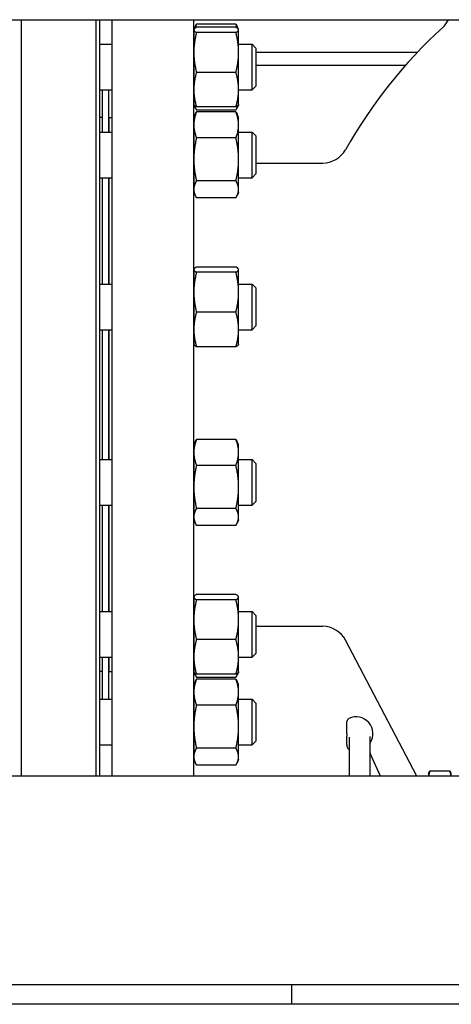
# Model space of a CAD drawing. Header units: inches. Extents: x 5 to 1128, y -85 to 748.
# Tile 592 of 656: x 925 to 933, y 333 to 352. Entities that reach past the tile are written whole.
import ezdxf

# ---------------------------------------------------------------- set-up
doc = ezdxf.new("R2010")
doc.units = ezdxf.units.IN
doc.header["$LTSCALE"] = 32
doc.header["$MEASUREMENT"] = 0
doc.layers.add('Visible (ANSI)', color=7, linetype='Continuous', lineweight=30)

msp = doc.modelspace()

# ---------------------------------------------------------------- linework, layer by layer
at = {"layer": 'Visible (ANSI)'}
for p, q in [((914.05578, 352.10867), (948.55578, 352.10867)), ((924.87328, 352.10867), (924.87328, 337.60867)), ((926.30828, 337.60867), (926.30828, 352.10867)), ((926.37078, 352.10867), (926.37078, 337.60867)), ((926.61578, 337.60867), (926.61578, 352.10867)), ((928.17578, 352.10867), (928.17578, 337.60867)), ((928.98792, 352.0238), (928.23265, 352.0238)), ((928.18078, 351.91869), (928.18327, 351.92402)), ((928.18078, 351.91869), (928.18078, 351.91339)), ((928.18078, 351.91339), (928.18078, 351.48111)), ((928.18327, 351.92402), (928.20985, 351.98103)), ((928.98792, 351.96368), (928.23265, 351.96368)), ((928.98792, 351.86311), (928.23265, 351.86311)), ((929.0373, 351.92402), (929.01071, 351.98103)), ((929.03978, 351.91869), (929.0373, 351.92402)), ((929.03978, 351.91339), (929.03978, 351.91869)), ((929.03978, 351.48111), (929.03978, 351.91339)), ((926.37078, 351.63719), (926.61578, 351.63719)), ((928.17578, 351.63719), (928.18078, 351.63719)), ((928.18078, 351.48111), (928.18078, 350.76741)), ((929.03978, 351.63719), (929.29787, 351.63719)), ((929.03978, 350.76741), (929.03978, 351.48111)), ((929.29787, 350.76219), (929.29787, 351.63719)), ((929.37078, 351.56427), (929.29787, 351.63719)), ((929.37078, 351.56427), (929.37078, 350.8351)), ((929.37078, 351.48367), (932.46858, 351.48367)), ((928.98792, 351.09912), (928.23265, 351.09912)), ((932.24028, 351.23367), (929.37078, 351.23367)), ((926.37078, 350.76219), (926.61578, 350.76219)), ((926.43078, 349.95486), (926.43078, 350.76219)), ((926.55078, 349.95486), (926.55078, 350.76219)), ((928.17578, 350.76219), (928.18078, 350.76219)), ((928.18078, 350.76741), (928.18078, 350.48069)), ((929.03978, 350.48069), (929.03978, 350.76741)), ((929.03978, 350.76219), (929.29787, 350.76219)), ((929.37078, 350.8351), (929.29787, 350.76219)), ((928.18078, 350.48069), (928.18327, 350.47535)), ((928.18327, 350.47535), (928.20985, 350.41835)), ((928.98792, 350.4357), (928.23265, 350.4357)), ((928.98792, 350.37557), (928.23265, 350.37557)), ((928.98792, 350.34148), (928.23265, 350.34148)), ((929.0373, 350.47535), (929.01071, 350.41835)), ((929.03978, 350.48069), (929.0373, 350.47535)), ((926.43078, 350.23117), (926.37078, 350.23117)), ((926.55578, 349.95486), (926.55578, 350.23117)), ((926.55578, 350.23117), (926.61578, 350.23117)), ((928.18078, 350.23636), (928.20985, 350.2987)), ((928.18078, 350.23636), (928.18078, 350.0919)), ((929.03978, 350.23636), (929.01071, 350.2987)), ((929.03978, 350.0919), (929.03978, 350.23636)), ((926.37078, 349.95486), (926.61578, 349.95486)), ((926.55078, 350.11117), (926.55578, 350.11117)), ((928.17578, 349.95486), (928.18078, 349.95486)), ((928.18078, 350.0919), (928.18078, 349.43027)), ((929.03978, 349.43027), (929.03978, 350.0919)), ((929.03978, 349.95486), (929.29787, 349.95486)), ((929.29787, 349.07986), (929.29787, 349.95486)), ((929.37078, 349.88195), (929.29787, 349.95486)), ((928.98792, 349.84233), (928.23265, 349.84233)), ((929.37078, 349.88195), (929.37078, 349.15278)), ((928.18078, 349.43027), (928.18078, 348.85573)), ((929.03978, 348.85573), (929.03978, 349.43027)), ((929.37078, 349.36117), (930.65403, 349.36117)), ((926.37078, 349.07986), (926.61578, 349.07986)), ((926.43078, 347.04099), (926.43078, 349.07986)), ((926.55078, 347.04099), (926.55078, 349.07986)), ((926.55578, 347.04099), (926.55578, 349.07986)), ((928.17578, 349.07986), (928.18078, 349.07986)), ((928.98792, 349.01821), (928.23265, 349.01821)), ((929.03978, 349.07986), (929.29787, 349.07986)), ((929.37078, 349.15278), (929.29787, 349.07986)), ((928.18078, 348.85573), (928.18078, 348.79836)), ((929.03978, 348.79836), (929.03978, 348.85573)), ((928.18078, 348.79836), (928.20985, 348.73602)), ((928.98792, 348.69325), (928.23265, 348.69325)), ((929.03978, 348.79836), (929.01071, 348.73602)), ((928.18078, 347.32249), (928.18327, 347.32783)), ((928.18078, 347.32249), (928.18078, 347.3172)), ((928.18078, 347.3172), (928.18078, 346.88492)), ((928.98792, 347.36748), (928.23265, 347.36748)), ((929.03978, 347.32249), (929.0373, 347.32783)), ((929.03978, 347.3172), (929.03978, 347.32249)), ((929.03978, 346.88492), (929.03978, 347.3172)), ((928.98792, 347.26692), (928.23265, 347.26692)), ((926.37078, 347.04099), (926.61578, 347.04099)), ((928.17578, 347.04099), (928.18078, 347.04099)), ((929.03978, 347.04099), (929.29787, 347.04099)), ((929.29787, 346.16599), (929.29787, 347.04099)), ((929.37078, 346.96808), (929.29787, 347.04099)), ((929.37078, 346.96808), (929.37078, 346.23891)), ((928.18078, 346.88492), (928.18078, 346.17122)), ((929.03978, 346.17122), (929.03978, 346.88492)), ((928.98792, 346.50293), (928.23265, 346.50293)), ((928.18078, 346.17122), (928.18078, 345.88449)), ((929.03978, 345.88449), (929.03978, 346.17122)), ((929.37078, 346.23891), (929.29787, 346.16599)), ((926.37078, 346.16599), (926.61578, 346.16599)), ((926.43078, 343.67635), (926.43078, 346.16599)), ((926.55078, 343.67635), (926.55078, 346.16599)), ((926.55578, 343.67635), (926.55578, 346.16599)), ((928.17578, 346.16599), (928.18078, 346.16599)), ((929.03978, 346.16599), (929.29787, 346.16599)), ((928.18078, 345.88449), (928.18327, 345.87916)), ((928.98792, 345.8395), (928.23265, 345.8395)), ((929.03978, 345.88449), (929.0373, 345.87916)), ((928.18078, 343.95785), (928.20985, 344.02019)), ((928.18078, 343.95785), (928.18078, 343.81339)), ((928.98792, 344.06296), (928.23265, 344.06296)), ((929.03978, 343.95785), (929.01071, 344.02019)), ((929.03978, 343.81339), (929.03978, 343.95785)), ((928.18078, 343.81339), (928.18078, 343.15175)), ((929.03978, 343.15175), (929.03978, 343.81339)), ((926.37078, 343.67635), (926.61578, 343.67635)), ((928.17578, 343.67635), (928.18078, 343.67635)), ((928.98792, 343.56381), (928.23265, 343.56381)), ((929.03978, 343.67635), (929.29787, 343.67635)), ((929.29787, 342.80135), (929.29787, 343.67635)), ((929.37078, 343.60343), (929.29787, 343.67635)), ((929.37078, 343.60343), (929.37078, 342.87426)), ((928.18078, 343.15175), (928.18078, 342.57721)), ((929.03978, 342.57721), (929.03978, 343.15175)), ((926.37078, 342.80135), (926.61578, 342.80135)), ((926.43078, 340.76248), (926.43078, 342.80135)), ((926.55078, 340.76248), (926.55078, 342.80135)), ((926.55578, 340.76248), (926.55578, 342.80135)), ((928.17578, 342.80135), (928.18078, 342.80135)), ((929.03978, 342.80135), (929.29787, 342.80135)), ((929.37078, 342.87426), (929.29787, 342.80135)), ((928.98792, 342.73969), (928.23265, 342.73969)), ((928.18078, 342.57721), (928.18078, 342.51985)), ((928.18078, 342.51985), (928.20985, 342.45751)), ((928.98792, 342.41473), (928.23265, 342.41473)), ((929.03978, 342.51985), (929.01071, 342.45751)), ((929.03978, 342.51985), (929.03978, 342.57721)), ((928.98792, 341.08896), (928.23265, 341.08896)), ((928.18078, 341.04398), (928.18327, 341.04931)), ((928.18078, 341.04398), (928.18078, 341.03868)), ((928.18078, 341.03868), (928.18078, 340.6064)), ((928.98792, 340.9884), (928.23265, 340.9884)), ((929.03978, 341.04398), (929.0373, 341.04931)), ((929.03978, 341.03868), (929.03978, 341.04398)), ((929.03978, 340.6064), (929.03978, 341.03868)), ((926.37078, 340.76248), (926.61578, 340.76248)), ((928.17578, 340.76248), (928.18078, 340.76248)), ((929.03978, 340.76248), (929.29787, 340.76248)), ((929.29787, 339.88748), (929.29787, 340.76248)), ((929.37078, 340.68956), (929.29787, 340.76248)), ((928.18078, 340.6064), (928.18078, 339.8927)), ((929.03978, 339.8927), (929.03978, 340.6064)), ((929.37078, 340.68956), (929.37078, 339.96039)), ((929.37078, 340.48117), (930.64851, 340.48117)), ((928.98792, 340.22441), (928.23265, 340.22441)), ((932.45664, 337.60867), (931.09136, 340.2133)), ((929.37078, 339.96039), (929.29787, 339.88748)), ((926.37078, 339.88748), (926.61578, 339.88748)), ((926.43078, 339.08015), (926.43078, 339.88748)), ((926.55078, 339.08015), (926.55078, 339.88748)), ((926.55578, 339.61117), (926.55578, 339.88748)), ((928.17578, 339.88748), (928.18078, 339.88748)), ((928.18078, 339.8927), (928.18078, 339.60598)), ((929.03978, 339.60598), (929.03978, 339.8927)), ((929.03978, 339.88748), (929.29787, 339.88748)), ((926.43078, 339.61117), (926.37078, 339.61117)), ((926.55078, 339.73117), (926.55578, 339.73117)), ((926.55578, 339.61117), (926.61578, 339.61117)), ((928.18078, 339.60598), (928.18327, 339.60064)), ((928.18327, 339.60064), (928.20985, 339.54364)), ((929.0373, 339.60064), (929.01071, 339.54364)), ((929.03978, 339.60598), (929.0373, 339.60064)), ((928.18078, 339.36165), (928.20985, 339.42399)), ((928.98792, 339.56099), (928.23265, 339.56099)), ((928.98792, 339.50086), (928.23265, 339.50086)), ((928.98792, 339.46677), (928.23265, 339.46677)), ((929.03978, 339.36165), (929.01071, 339.42399)), ((928.18078, 339.36165), (928.18078, 339.21719)), ((928.18078, 339.21719), (928.18078, 338.55556)), ((929.03978, 339.21719), (929.03978, 339.36165)), ((929.03978, 338.55556), (929.03978, 339.21719)), ((926.37078, 339.08015), (926.61578, 339.08015)), ((928.17578, 339.08015), (928.18078, 339.08015)), ((929.03978, 339.08015), (929.29787, 339.08015)), ((929.29787, 338.20515), (929.29787, 339.08015)), ((929.37078, 339.00723), (929.29787, 339.08015)), ((929.37078, 339.00723), (929.37078, 338.27807)), ((928.98792, 338.96762), (928.23265, 338.96762)), ((931.11678, 338.421), (931.11678, 338.65598)), ((928.18078, 338.55556), (928.18078, 337.98102)), ((929.03978, 337.98102), (929.03978, 338.55556)), ((929.37078, 338.27807), (929.29787, 338.20515)), ((931.11678, 338.421), (931.11678, 338.37567)), ((931.11678, 338.21427), (931.11678, 338.37567)), ((931.16928, 337.60867), (931.16928, 338.35726)), ((931.55428, 338.36836), (931.55428, 337.60867)), ((926.37078, 338.20515), (926.61578, 338.20515)), ((928.17578, 338.20515), (928.18078, 338.20515)), ((928.98792, 338.1435), (928.23265, 338.1435)), ((929.03978, 338.20515), (929.29787, 338.20515)), ((931.11678, 338.21427), (931.11678, 338.18147)), ((928.18078, 337.98102), (928.18078, 337.92365)), ((928.18078, 337.92365), (928.20985, 337.86131)), ((929.03978, 337.92365), (929.01071, 337.86131)), ((929.03978, 337.92365), (929.03978, 337.98102)), ((931.75798, 337.60867), (931.57016, 338.03052)), ((928.98792, 337.81854), (928.23265, 337.81854)), ((932.68028, 337.65867), (932.69707, 337.68774)), ((932.71378, 337.71233), (933.08479, 337.71233)), ((933.11828, 337.65867), (933.1015, 337.68774)), ((948.55578, 337.60867), (914.05578, 337.60867)), ((932.68028, 337.65867), (932.68028, 337.60867)), ((933.11828, 337.60867), (933.11828, 337.65867)), ((947.30578, 333.60867), (915.30578, 333.60867)), ((930.05578, 333.60867), (930.05578, 333.23367)), ((988.68078, 333.23367), (911.30578, 333.23367))]:
    msp.add_line(p, q, dxfattribs=at)
for centre, radius, start, end in [((932.61578, 352.32956), 0.5, 312.497008, 333.782643), ((939.40361, 344.92117), 9.54783, 132.497008, 150.551), ((930.65403, 349.86117), 0.5, 270, 330.551), ((930.64851, 339.98117), 0.5, 27.662302, 90), ((931.17928, 338.65598), 0.0625, 115.376934, 180), ((931.29178, 338.41881), 0.325, 327.004115, 115.376934), ((931.61678, 338.20778), 0.0625, 147.004115, 180), ((931.17928, 338.18146), 0.0625, 180, 241.143953)]:
    msp.add_arc(centre, radius, start, end, dxfattribs=at)
for points, weights in [([(928.23265, 352.0238), (928.21755, 351.98487), (928.20701, 351.94851)], [1, 1.01076049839, 1.01541962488]), ([(928.20985, 351.98103), (928.21952, 352.00177), (928.23265, 352.0238)], [1.01408417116, 1.00934096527, 1]), ([(929.01356, 351.94851), (929.00302, 351.98487), (928.98792, 352.0238)], [1.01541962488, 1.01076049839, 1]), ([(928.98792, 352.0238), (929.00104, 352.00177), (929.01071, 351.98103)], [1, 1.00934096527, 1.01408417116]), ([(928.23265, 351.96368), (928.18078, 351.93673), (928.18078, 351.91339)], [1, 1.0379548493, 1]), ([(928.18078, 351.91339), (928.18078, 351.89006), (928.23265, 351.86311)], [1, 1.0379548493, 1]), ([(928.23265, 351.86311), (928.18078, 351.6584), (928.18078, 351.48111)], [1, 1.0379548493, 1]), ([(929.03978, 351.91339), (929.03978, 351.93673), (928.98792, 351.96368)], [1, 1.0379548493, 1]), ([(928.98792, 351.86311), (929.03978, 351.89006), (929.03978, 351.91339)], [1, 1.0379548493, 1]), ([(929.03978, 351.48111), (929.03978, 351.6584), (928.98792, 351.86311)], [1, 1.0379548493, 1]), ([(928.18078, 351.48111), (928.18078, 351.30383), (928.23265, 351.09912)], [1, 1.0379548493, 1]), ([(928.98792, 351.09912), (929.03978, 351.30383), (929.03978, 351.48111)], [1, 1.0379548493, 1]), ([(928.23265, 351.09912), (928.18078, 350.92136), (928.18078, 350.76741)], [1, 1.0379548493, 1]), ([(929.03978, 350.76741), (929.03978, 350.92136), (928.98792, 351.09912)], [1, 1.0379548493, 1]), ([(928.18078, 350.76741), (928.18078, 350.61346), (928.23265, 350.4357)], [1, 1.0379548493, 1]), ([(928.98792, 350.4357), (929.03978, 350.61346), (929.03978, 350.76741)], [1, 1.0379548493, 1]), ([(928.23265, 350.34148), (928.18078, 350.20773), (928.18078, 350.0919)], [1, 1.0379548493, 1]), ([(928.23265, 350.4357), (928.19189, 350.45688), (928.18327, 350.47535)], [1, 1.02958951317, 1.01304319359]), ([(928.19261, 350.46265), (928.2053, 350.42148), (928.23265, 350.37557)], [1.01895290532, 1.01965956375, 1]), ([(928.20985, 350.2987), (928.21952, 350.31944), (928.23265, 350.34148)], [1.01408417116, 1.00934096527, 1]), ([(929.0373, 350.47535), (929.02868, 350.45688), (928.98792, 350.4357)], [1.01304319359, 1.02958951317, 1]), ([(928.98792, 350.37557), (929.01526, 350.42148), (929.02796, 350.46265)], [1, 1.01965956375, 1.01895290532]), ([(929.03978, 350.0919), (929.03978, 350.20773), (928.98792, 350.34148)], [1, 1.0379548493, 1]), ([(928.98792, 350.34148), (929.00104, 350.31944), (929.01071, 350.2987)], [1, 1.00934096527, 1.01408417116]), ([(928.18078, 350.0919), (928.18078, 349.97608), (928.23265, 349.84233)], [1, 1.0379548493, 1]), ([(928.98792, 349.84233), (929.03978, 349.97608), (929.03978, 350.0919)], [1, 1.0379548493, 1]), ([(928.23265, 349.84233), (928.18078, 349.62151), (928.18078, 349.43027)], [1, 1.0379548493, 1]), ([(929.03978, 349.43027), (929.03978, 349.62151), (928.98792, 349.84233)], [1, 1.0379548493, 1]), ([(928.18078, 349.43027), (928.18078, 349.23903), (928.23265, 349.01821)], [1, 1.0379548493, 1]), ([(928.98792, 349.01821), (929.03978, 349.23903), (929.03978, 349.43027)], [1, 1.0379548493, 1]), ([(928.23265, 349.01821), (928.18078, 348.93114), (928.18078, 348.85573)], [1, 1.0379548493, 1]), ([(929.03978, 348.85573), (929.03978, 348.93114), (928.98792, 349.01821)], [1, 1.0379548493, 1]), ([(928.18078, 348.85573), (928.18078, 348.78032), (928.23265, 348.69325)], [1, 1.0379548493, 1]), ([(928.98792, 348.69325), (929.03978, 348.78032), (929.03978, 348.85573)], [1, 1.0379548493, 1]), ([(928.23265, 347.36748), (928.18078, 347.34054), (928.18078, 347.3172)], [1, 1.0379548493, 1]), ([(928.18078, 347.3172), (928.18078, 347.29386), (928.23265, 347.26692)], [1, 1.0379548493, 1]), ([(929.03978, 347.3172), (929.03978, 347.34054), (928.98792, 347.36748)], [1, 1.0379548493, 1]), ([(928.98792, 347.26692), (929.03978, 347.29386), (929.03978, 347.3172)], [1, 1.0379548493, 1]), ([(928.23265, 347.26692), (928.18078, 347.06221), (928.18078, 346.88492)], [1, 1.0379548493, 1]), ([(929.03978, 346.88492), (929.03978, 347.06221), (928.98792, 347.26692)], [1, 1.0379548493, 1]), ([(928.18078, 346.88492), (928.18078, 346.70764), (928.23265, 346.50293)], [1, 1.0379548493, 1]), ([(928.98792, 346.50293), (929.03978, 346.70764), (929.03978, 346.88492)], [1, 1.0379548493, 1]), ([(928.23265, 346.50293), (928.18078, 346.32516), (928.18078, 346.17122)], [1, 1.0379548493, 1]), ([(929.03978, 346.17122), (929.03978, 346.32516), (928.98792, 346.50293)], [1, 1.0379548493, 1]), ([(928.18078, 346.17122), (928.18078, 346.01727), (928.23265, 345.8395)], [1, 1.0379548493, 1]), ([(928.98792, 345.8395), (929.03978, 346.01727), (929.03978, 346.17122)], [1, 1.0379548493, 1]), ([(928.23265, 345.8395), (928.19189, 345.86068), (928.18327, 345.87916)], [1, 1.02958951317, 1.01304319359]), ([(929.0373, 345.87916), (929.02868, 345.86068), (928.98792, 345.8395)], [1.01304319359, 1.02958951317, 1]), ([(928.23265, 344.06296), (928.18078, 343.92921), (928.18078, 343.81339)], [1, 1.0379548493, 1]), ([(928.20985, 344.02019), (928.21952, 344.04092), (928.23265, 344.06296)], [1.01408417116, 1.00934096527, 1]), ([(929.03978, 343.81339), (929.03978, 343.92921), (928.98792, 344.06296)], [1, 1.0379548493, 1]), ([(928.98792, 344.06296), (929.00104, 344.04092), (929.01071, 344.02019)], [1, 1.00934096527, 1.01408417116]), ([(928.18078, 343.81339), (928.18078, 343.69756), (928.23265, 343.56381)], [1, 1.0379548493, 1]), ([(928.98792, 343.56381), (929.03978, 343.69756), (929.03978, 343.81339)], [1, 1.0379548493, 1]), ([(928.23265, 343.56381), (928.18078, 343.34299), (928.18078, 343.15175)], [1, 1.0379548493, 1]), ([(929.03978, 343.15175), (929.03978, 343.34299), (928.98792, 343.56381)], [1, 1.0379548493, 1]), ([(928.18078, 343.15175), (928.18078, 342.96052), (928.23265, 342.73969)], [1, 1.0379548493, 1]), ([(928.98792, 342.73969), (929.03978, 342.96052), (929.03978, 343.15175)], [1, 1.0379548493, 1]), ([(928.23265, 342.73969), (928.18078, 342.65262), (928.18078, 342.57721)], [1, 1.0379548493, 1]), ([(929.03978, 342.57721), (929.03978, 342.65262), (928.98792, 342.73969)], [1, 1.0379548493, 1]), ([(928.18078, 342.57721), (928.18078, 342.5018), (928.23265, 342.41473)], [1, 1.0379548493, 1]), ([(928.98792, 342.41473), (929.03978, 342.5018), (929.03978, 342.57721)], [1, 1.0379548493, 1]), ([(928.23265, 341.08896), (928.18078, 341.06202), (928.18078, 341.03868)], [1, 1.0379548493, 1]), ([(929.03978, 341.03868), (929.03978, 341.06202), (928.98792, 341.08896)], [1, 1.0379548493, 1]), ([(928.18078, 341.03868), (928.18078, 341.01534), (928.23265, 340.9884)], [1, 1.0379548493, 1]), ([(928.23265, 340.9884), (928.18078, 340.78369), (928.18078, 340.6064)], [1, 1.0379548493, 1]), ([(928.98792, 340.9884), (929.03978, 341.01534), (929.03978, 341.03868)], [1, 1.0379548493, 1]), ([(929.03978, 340.6064), (929.03978, 340.78369), (928.98792, 340.9884)], [1, 1.0379548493, 1]), ([(928.18078, 340.6064), (928.18078, 340.42912), (928.23265, 340.22441)], [1, 1.0379548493, 1]), ([(928.98792, 340.22441), (929.03978, 340.42912), (929.03978, 340.6064)], [1, 1.0379548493, 1]), ([(928.23265, 340.22441), (928.18078, 340.04664), (928.18078, 339.8927)], [1, 1.0379548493, 1]), ([(929.03978, 339.8927), (929.03978, 340.04664), (928.98792, 340.22441)], [1, 1.0379548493, 1]), ([(928.18078, 339.8927), (928.18078, 339.73875), (928.23265, 339.56099)], [1, 1.0379548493, 1]), ([(928.98792, 339.56099), (929.03978, 339.73875), (929.03978, 339.8927)], [1, 1.0379548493, 1]), ([(928.23265, 339.56099), (928.19189, 339.58216), (928.18327, 339.60064)], [1, 1.02958951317, 1.01304319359]), ([(928.19261, 339.58793), (928.2053, 339.54677), (928.23265, 339.50086)], [1.01895290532, 1.01965956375, 1]), ([(929.0373, 339.60064), (929.02868, 339.58216), (928.98792, 339.56099)], [1.01304319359, 1.02958951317, 1]), ([(928.98792, 339.50086), (929.01526, 339.54677), (929.02796, 339.58793)], [1, 1.01965956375, 1.01895290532]), ([(928.23265, 339.46677), (928.18078, 339.33302), (928.18078, 339.21719)], [1, 1.0379548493, 1]), ([(928.20985, 339.42399), (928.21952, 339.44473), (928.23265, 339.46677)], [1.01408417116, 1.00934096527, 1]), ([(929.03978, 339.21719), (929.03978, 339.33302), (928.98792, 339.46677)], [1, 1.0379548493, 1]), ([(928.98792, 339.46677), (929.00104, 339.44473), (929.01071, 339.42399)], [1, 1.00934096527, 1.01408417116]), ([(928.18078, 339.21719), (928.18078, 339.10136), (928.23265, 338.96762)], [1, 1.0379548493, 1]), ([(928.98792, 338.96762), (929.03978, 339.10136), (929.03978, 339.21719)], [1, 1.0379548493, 1]), ([(928.23265, 338.96762), (928.18078, 338.74679), (928.18078, 338.55556)], [1, 1.0379548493, 1]), ([(929.03978, 338.55556), (929.03978, 338.74679), (928.98792, 338.96762)], [1, 1.0379548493, 1]), ([(928.18078, 338.55556), (928.18078, 338.36432), (928.23265, 338.1435)], [1, 1.0379548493, 1]), ([(928.98792, 338.1435), (929.03978, 338.36432), (929.03978, 338.55556)], [1, 1.0379548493, 1]), ([(928.23265, 338.1435), (928.18078, 338.05643), (928.18078, 337.98102)], [1, 1.0379548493, 1]), ([(929.03978, 337.98102), (929.03978, 338.05643), (928.98792, 338.1435)], [1, 1.0379548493, 1]), ([(928.18078, 337.98102), (928.18078, 337.90561), (928.23265, 337.81854)], [1, 1.0379548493, 1]), ([(928.98792, 337.81854), (929.03978, 337.90561), (929.03978, 337.98102)], [1, 1.0379548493, 1]), ([(932.71378, 337.71233), (932.68791, 337.65699), (932.6821, 337.60867)], [1, 1.02906282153, 1.0136176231]), ([(932.69707, 337.68774), (932.70392, 337.69961), (932.71378, 337.71233)], [1.01552166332, 1.01087918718, 1]), ([(933.08479, 337.71233), (933.09465, 337.69961), (933.1015, 337.68774)], [1, 1.01087918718, 1.01552166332]), ([(933.11647, 337.60867), (933.11066, 337.65699), (933.08479, 337.71233)], [1.0136176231, 1.02906282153, 1])]:
    msp.add_rational_spline(points, weights, degree=2, dxfattribs=at)
for points, knots in [([(931.16928, 338.10856), (931.16919, 338.10871), (931.16908, 338.10887), (931.1685, 338.10973), (931.16789, 338.11066), (931.16598, 338.11299), (931.16537, 338.11372), (931.16339, 338.11589), (931.16192, 338.11747), (931.15705, 338.12159), (931.15435, 338.12383), (931.14918, 338.12669), (931.14915, 338.12671), (931.14912, 338.12672)], [0.3018015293, 0.3018015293, 0.3018015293, 0.3018015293, 0.3110269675, 0.3110269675, 0.3460360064, 0.3460360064, 0.3585984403, 0.3585984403, 0.3758973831, 0.3758973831, 0.3887084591, 0.3887084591, 0.3887837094, 0.3887837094, 0.3887837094, 0.3887837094]), ([(931.55428, 338.0863), (931.55428, 338.08267), (931.55428, 338.07874), (931.55449, 338.07432), (931.55456, 338.07316), (931.55475, 338.07118), (931.55482, 338.07061), (931.55495, 338.06964), (931.55499, 338.06933), (931.55509, 338.06867), (931.55514, 338.06832), (931.55525, 338.06771), (931.55529, 338.06749), (931.55537, 338.06702), (931.55542, 338.06676), (931.55552, 338.06625), (931.55558, 338.066), (931.55568, 338.06553), (931.55572, 338.0653), (931.55581, 338.0649), (931.55586, 338.06472), (931.55605, 338.0639), (931.55618, 338.06341), (931.55649, 338.06225), (931.55666, 338.0617), (931.5576, 338.05873), (931.55893, 338.05561), (931.56358, 338.04519), (931.56681, 338.03803), (931.57016, 338.03052)], [0, 0, 0, 0, 0.0860149, 0.0860149, 0.114167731, 0.114167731, 0.124696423, 0.124696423, 0.129146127, 0.129146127, 0.133069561, 0.133069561, 0.135026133, 0.135026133, 0.136998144, 0.136998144, 0.138963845, 0.138963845, 0.140914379, 0.140914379, 0.142814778, 0.142814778, 0.14990119, 0.14990119, 0.162100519, 0.162100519, 0.217793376, 0.217793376, 0.295650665, 0.295650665, 0.295650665, 0.295650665])]:
    msp.add_open_spline(points, degree=3, knots=knots, dxfattribs=at)

doc.saveas('drawing.dxf')
